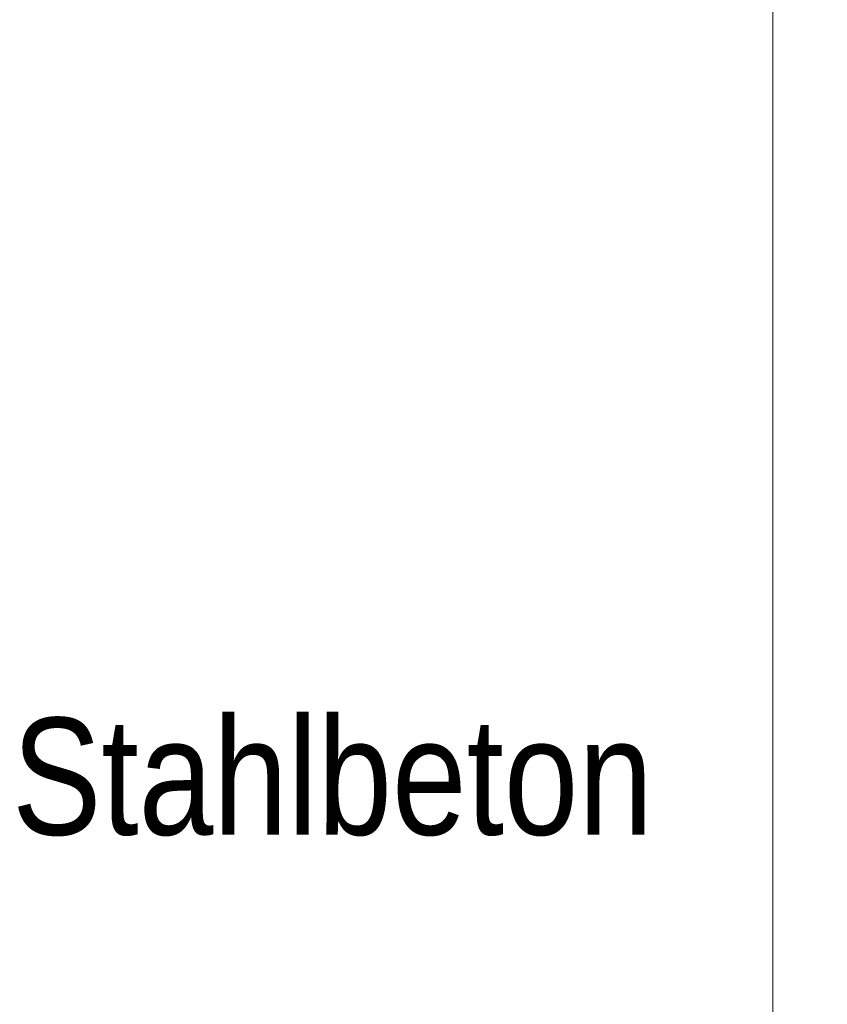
# Model space of a CAD drawing. Extents: x -620 to 300, y 62 to 1162.
# Tile 299 of 307: x 179 to 189, y 1032 to 1044. Entities that reach past the tile are written whole.
import ezdxf
from ezdxf.lldxf.tags import DXFTag

# ---------------------------------------------------------------- set-up
doc = ezdxf.new("R2010")
doc.units = 0
doc.layers.get('0').update_dxf_attribs({"lineweight": 13})
doc.layers.add('E_Detail_Beschriftung', color=7, linetype='Continuous', lineweight=13, true_color=0x009900)
doc.layers.add('E_Detail_Linie_Text_Bem', color=7, linetype='Continuous', lineweight=13)
doc.styles.get("Standard").update_dxf_attribs({"font": 'ARIALN.TTF'})
tags = doc.linetypes.add('fein_strichliert-A06G955H8I', pattern=[4, 1, -2, 1]).pattern_tags.tags
tags[8:9] = [DXFTag(74, 4), DXFTag(75, 0), DXFTag(340, '0'), DXFTag(46, 0.0), DXFTag(50, 0.0), DXFTag(44, 0.0), DXFTag(45, 0.0)]
tags[6:7] = [DXFTag(74, 4), DXFTag(75, 0), DXFTag(340, '0'), DXFTag(46, 0.0), DXFTag(50, 0.0), DXFTag(44, 0.0), DXFTag(45, 0.0)]
tags[4:5] = [DXFTag(74, 4), DXFTag(75, 0), DXFTag(340, '0'), DXFTag(46, 0.0), DXFTag(50, 0.0), DXFTag(44, 0.0), DXFTag(45, 0.0)]

# ---------------------------------------------------------------- blocks, each defined once
blk = doc.blocks.new('Referenz-A06G955I8I')
at = {"layer": 'E_Detail_Linie_Text_Bem', "linetype": 'fein_strichliert-A06G955H8I', "ltscale": 0.65}
blk.add_line((188.336, 994.103), (188.336, 1055.42), dxfattribs=at)
at = {"layer": 'E_Detail_Beschriftung', "linetype": 'Continuous', "ltscale": 0.13, "insert": (179.234, 1035.274), "char_height": 1.4, "attachment_point": 1}
blk.add_mtext('{\\fArial Narrow;Stahlbeton}', dxfattribs=at)

msp = doc.modelspace()

# ---------------------------------------------------------------- block references
at = {"color": 8, "lineweight": 25, "ltscale": 0.25, "true_color": 0x808080}
msp.add_blockref('Referenz-A06G955I8I', (0, 0), dxfattribs=at)

doc.saveas('drawing.dxf')
